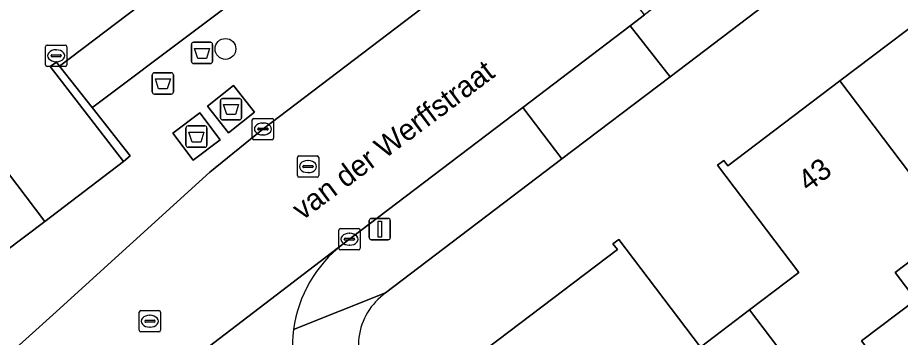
# Model space of a CAD drawing. Extents: x 160030 to 160839, y 385325 to 386450.
# Drawn here: x 160323.86 to 160365.28, y 385935.27 to 385950.26 of the extents above; entities that cross this region are included whole.
import ezdxf

# ---------------------------------------------------------------- set-up
doc = ezdxf.new("R2010")
doc.units = 0
for name, color, linetype in [('IMGEO_Afval_apart_plaats', 7, 'Continuous'), ('IMGEO_Boom', 7, 'Continuous'), ('IMGEO_Erf', 7, 'Continuous'), ('IMGEO_Groenvoorziening', 7, 'Continuous'), ('IMGEO_Haag', 7, 'Continuous'), ('IMGEO_Kolk', 7, 'Continuous'), ('IMGEO_Lichtmast', 7, 'Continuous'), ('IMGEO_Openbare_ruimte_label', 7, 'Continuous'), ('IMGEO_Pand', 7, 'Continuous'), ('IMGEO_Pand_nummerreeks', 7, 'Continuous'), ('IMGEO_Parkeervlak_open', 7, 'Continuous'), ('IMGEO_Rijbaan_lokaal_open', 7, 'Continuous'), ('IMGEO_Rioolput', 7, 'Continuous'), ('IMGEO_Voetpad_gesloten', 7, 'Continuous'), ('IMGEO_Voetpad_open', 7, 'Continuous')]:
    doc.layers.add(name, color=color, linetype=linetype)

msp = doc.modelspace()

# ---------------------------------------------------------------- linework, layer by layer
at = {"layer": 'IMGEO_Afval_apart_plaats'}
for p, q in [((160332.018, 385948.205), (160332.018, 385949.005)), ((160332.018, 385949.005), (160332.018, 385948.205)), ((160332.118, 385949.105), (160332.908, 385949.105)), ((160332.908, 385949.105), (160332.118, 385949.105)), ((160333.008, 385949.005), (160333.008, 385948.205)), ((160333.008, 385948.205), (160333.008, 385949.005)), ((160332.908, 385948.105), (160332.118, 385948.105)), ((160332.118, 385948.105), (160332.908, 385948.105)), ((160330.18, 385946.776), (160330.18, 385947.576)), ((160330.18, 385947.576), (160330.18, 385946.776)), ((160330.28, 385947.676), (160331.07, 385947.676)), ((160331.07, 385947.676), (160330.28, 385947.676)), ((160331.17, 385947.576), (160331.17, 385946.776)), ((160331.17, 385946.776), (160331.17, 385947.576)), ((160331.07, 385946.676), (160330.28, 385946.676)), ((160330.28, 385946.676), (160331.07, 385946.676)), ((160333.48, 385946.467), (160334.27, 385946.467)), ((160334.27, 385946.467), (160333.48, 385946.467)), ((160333.38, 385945.567), (160333.38, 385946.367)), ((160333.38, 385946.367), (160333.38, 385945.567)), ((160334.37, 385946.367), (160334.37, 385945.567)), ((160334.37, 385945.567), (160334.37, 385946.367)), ((160334.27, 385945.467), (160333.48, 385945.467)), ((160333.48, 385945.467), (160334.27, 385945.467)), ((160331.756, 385944.282), (160331.756, 385945.082)), ((160331.756, 385945.082), (160331.756, 385944.282)), ((160331.856, 385945.182), (160332.646, 385945.182)), ((160332.646, 385945.182), (160331.856, 385945.182)), ((160332.746, 385945.082), (160332.746, 385944.282)), ((160332.746, 385944.282), (160332.746, 385945.082)), ((160332.646, 385944.182), (160331.856, 385944.182)), ((160331.856, 385944.182), (160332.646, 385944.182))]:
    msp.add_line(p, q, dxfattribs=at)
for points in [[(160332.161, 385948.819), (160332.865, 385948.819), (160332.716, 385948.349), (160332.31, 385948.349), (160332.161, 385948.819)], [(160330.323, 385947.39), (160331.027, 385947.39), (160330.878, 385946.92), (160330.472, 385946.92), (160330.323, 385947.39)], [(160333.523, 385946.181), (160334.227, 385946.181), (160334.078, 385945.711), (160333.672, 385945.711), (160333.523, 385946.181)], [(160331.899, 385944.896), (160332.603, 385944.896), (160332.454, 385944.426), (160332.048, 385944.426), (160331.899, 385944.896)]]:
    msp.add_lwpolyline(points, dxfattribs=at)
for centre, start, end in [((160332.118, 385949.005), 90, 180), ((160332.118, 385949.005), 90, 180), ((160332.908, 385949.005), 0, 90), ((160332.908, 385949.005), 360, 90), ((160332.118, 385948.205), 180, 270), ((160332.118, 385948.205), 180, 270), ((160332.908, 385948.205), 270, 0), ((160332.908, 385948.205), 270, 0), ((160330.28, 385947.576), 90, 180), ((160330.28, 385947.576), 90, 180), ((160331.07, 385947.576), 0, 90), ((160331.07, 385947.576), 360, 90), ((160330.28, 385946.776), 180, 270), ((160330.28, 385946.776), 180, 270), ((160331.07, 385946.776), 270, 0), ((160331.07, 385946.776), 270, 0), ((160333.48, 385946.367), 90, 180), ((160333.48, 385946.367), 90, 180), ((160334.27, 385946.367), 0, 90), ((160334.27, 385946.367), 360, 90), ((160333.48, 385945.567), 180, 270), ((160333.48, 385945.567), 180, 270), ((160334.27, 385945.567), 270, 0), ((160334.27, 385945.567), 270, 0), ((160331.856, 385945.082), 90, 180), ((160331.856, 385945.082), 90, 180), ((160332.646, 385945.082), 0, 90), ((160332.646, 385945.082), 360, 90), ((160331.856, 385944.282), 180, 270), ((160331.856, 385944.282), 180, 270), ((160332.646, 385944.282), 270, 0), ((160332.646, 385944.282), 270, 0)]:
    msp.add_arc(centre, 0.1, start, end, dxfattribs=at)
at = {"layer": 'IMGEO_Boom'}
msp.add_circle((160333.613, 385948.793), 0.489, dxfattribs=at)
at = {"layer": 'IMGEO_Erf'}
for points in [[(160393.59, 385977.201), (160380.977, 385967.62), (160375.169, 385963.208), (160354.473, 385947.484), (160349.403, 385943.633), (160341.128, 385937.346)], [(160356.698, 385943.335), (160357.002, 385943.565), (160357.193, 385943.313), (160362.442, 385947.292), (160367.875, 385951.41)], [(160340.554, 385932.919), (160341.418, 385931.706), (160341.644, 385931.877), (160341.812, 385931.655), (160352.005, 385939.382), (160351.798, 385939.655), (160352.068, 385939.859), (160355.898, 385934.808), (160358.206, 385936.557), (160360.511, 385938.305), (160356.698, 385943.335)], [(160367.713, 385940.336), (160365.031, 385938.303), (160366.003, 385937.021), (160363.46, 385935.094), (160364.774, 385933.361), (160362.141, 385931.365), (160359.684, 385929.503), (160357.379, 385932.516), (160350.326, 385927.17), (160352.659, 385924.092), (160355.118, 385925.956), (160357.485, 385922.835), (160359.492, 385920.189), (160357.848, 385918.943), (160353.863, 385915.922), (160354.746, 385914.745), (160359.668, 385918.476), (160361.965, 385915.447), (160357.043, 385911.716), (160360.117, 385907.671), (160363.812, 385910.472), (160365.032, 385911.396), (160365.875, 385910.283)]]:
    msp.add_lwpolyline(points, dxfattribs=at)
msp.add_arc((160342.894, 385934.866), 3.044, 125.4568, 219.7678, dxfattribs=at)
at = {"layer": 'IMGEO_Groenvoorziening'}
msp.add_lwpolyline([(160327.366, 385946.041), (160325.832, 385947.978), (160325.679, 385948.172), (160325.391, 385947.963), (160328.828, 385943.51), (160329.14, 385943.771)], close=True, dxfattribs=at)
at = {"layer": 'IMGEO_Haag'}
msp.add_lwpolyline([(160327.366, 385946.041), (160325.832, 385947.978), (160325.679, 385948.172), (160325.391, 385947.963), (160328.828, 385943.51), (160329.14, 385943.771)], close=True, dxfattribs=at)
at = {"layer": 'IMGEO_Kolk'}
for p, q in [((160325.243, 385948.973), (160326.095, 385948.973)), ((160325.168, 385948.047), (160325.168, 385948.899)), ((160325.47, 385948.516), (160325.868, 385948.516)), ((160325.656, 385948.753), (160325.681, 385948.753)), ((160326.169, 385948.899), (160326.169, 385948.047)), ((160325.427, 385948.467), (160325.427, 385948.479)), ((160325.865, 385948.43), (160325.467, 385948.43)), ((160325.679, 385948.193), (160325.654, 385948.193)), ((160325.911, 385948.479), (160325.911, 385948.467)), ((160326.095, 385947.973), (160325.243, 385947.973)), ((160334.87, 385944.61), (160334.87, 385945.462)), ((160334.945, 385945.536), (160335.797, 385945.536)), ((160335.358, 385945.316), (160335.383, 385945.316)), ((160335.871, 385945.462), (160335.871, 385944.61)), ((160335.129, 385945.03), (160335.129, 385945.042)), ((160335.567, 385944.993), (160335.169, 385944.993)), ((160335.172, 385945.079), (160335.57, 385945.079)), ((160335.613, 385945.042), (160335.613, 385945.03)), ((160335.797, 385944.536), (160334.945, 385944.536)), ((160335.381, 385944.756), (160335.356, 385944.756)), ((160338.932, 385939.441), (160338.932, 385940.293)), ((160339.007, 385940.367), (160339.859, 385940.367)), ((160339.933, 385940.293), (160339.933, 385939.441)), ((160339.191, 385939.861), (160339.191, 385939.873)), ((160339.629, 385939.824), (160339.231, 385939.824)), ((160339.234, 385939.91), (160339.632, 385939.91)), ((160339.42, 385940.147), (160339.445, 385940.147)), ((160339.675, 385939.873), (160339.675, 385939.861)), ((160339.443, 385939.587), (160339.418, 385939.587)), ((160339.859, 385939.367), (160339.007, 385939.367))]:
    msp.add_line(p, q, dxfattribs=at)
for points in [[(160325.243, 385948.973), (160326.095, 385948.973)], [(160325.168, 385948.047), (160325.168, 385948.899)], [(160326.169, 385948.899), (160326.169, 385948.047)], [(160326.095, 385947.973), (160325.243, 385947.973)], [(160334.87, 385944.61), (160334.87, 385945.462)], [(160334.945, 385945.536), (160335.797, 385945.536)], [(160335.871, 385945.462), (160335.871, 385944.61)], [(160335.797, 385944.536), (160334.945, 385944.536)], [(160338.932, 385939.441), (160338.932, 385940.293)], [(160339.007, 385940.367), (160339.859, 385940.367)], [(160339.933, 385940.293), (160339.933, 385939.441)], [(160339.859, 385939.367), (160339.007, 385939.367)]]:
    msp.add_lwpolyline(points, dxfattribs=at)
for centre, radius, start, end in [((160325.245, 385948.897), 0.0765, 91.552, 178.448), ((160325.245, 385948.897), 0.0765, 91.552, 178.448), ((160326.093, 385948.897), 0.0765, 1.552, 88.448), ((160326.093, 385948.897), 0.0765, 1.552, 88.448), ((160325.467, 385948.476), 0.0403, 85.8775, 175.7526), ((160325.872, 385948.478), 0.0386, 1.7309, 96.639), ((160325.464, 385948.466), 0.0366, 178.938, 274.7102), ((160325.868, 385948.473), 0.043, 264.8664, 352.4533), ((160325.245, 385948.049), 0.0765, 181.552, 268.448), ((160325.245, 385948.049), 0.0765, 181.552, 268.448), ((160326.093, 385948.049), 0.0765, 271.552, 358.448), ((160326.093, 385948.049), 0.0765, 271.552, 358.448), ((160334.947, 385945.46), 0.0765, 91.552, 178.448), ((160334.947, 385945.46), 0.0765, 91.552, 178.448), ((160335.795, 385945.46), 0.0765, 1.552, 88.448), ((160335.795, 385945.46), 0.0765, 1.552, 88.448), ((160335.169, 385945.039), 0.0403, 85.8775, 175.7526), ((160335.166, 385945.029), 0.0366, 178.938, 274.7102), ((160335.57, 385945.036), 0.043, 264.8664, 352.4533), ((160335.574, 385945.041), 0.0386, 1.7309, 96.639), ((160334.947, 385944.612), 0.0765, 181.552, 268.448), ((160334.947, 385944.612), 0.0765, 181.552, 268.448), ((160335.795, 385944.612), 0.0765, 271.552, 358.448), ((160335.795, 385944.612), 0.0765, 271.552, 358.448), ((160339.009, 385940.291), 0.0765, 91.552, 178.448), ((160339.009, 385940.291), 0.0765, 91.552, 178.448), ((160339.857, 385940.291), 0.0765, 1.552, 88.448), ((160339.857, 385940.291), 0.0765, 1.552, 88.448), ((160339.231, 385939.87), 0.0403, 85.8775, 175.7526), ((160339.228, 385939.86), 0.0366, 178.938, 274.7102), ((160339.632, 385939.867), 0.043, 264.8664, 352.4533), ((160339.636, 385939.872), 0.0386, 1.7309, 96.639), ((160339.009, 385939.443), 0.0765, 181.552, 268.448), ((160339.009, 385939.443), 0.0765, 181.552, 268.448), ((160339.857, 385939.443), 0.0765, 271.552, 358.448), ((160339.857, 385939.443), 0.0765, 271.552, 358.448)]:
    msp.add_arc(centre, radius, start, end, dxfattribs=at)
for centre, major_axis, ratio, start_param, end_param in [((160325.655, 385948.473), (-0.387, 0.002), 0.722429, 4.712389, 7.853982), ((160325.68, 385948.473), (-0.39, 0.002), 0.717154, 1.570796, 4.712389), ((160335.357, 385945.036), (-0.387, 0.002), 0.722429, 4.712389, 7.853982), ((160335.382, 385945.036), (-0.39, 0.002), 0.717154, 1.570796, 4.712389), ((160339.419, 385939.867), (-0.387, 0.002), 0.722429, 4.712389, 7.853982), ((160339.444, 385939.867), (-0.39, 0.002), 0.717154, 1.570796, 4.712389)]:
    msp.add_ellipse(centre, major_axis=major_axis, ratio=ratio, start_param=start_param, end_param=end_param, dxfattribs=at)
at = {"layer": 'IMGEO_Lichtmast'}
for p, q in [((160340.358, 385939.945), (160340.358, 385940.745)), ((160340.358, 385940.745), (160340.358, 385939.945)), ((160340.458, 385940.845), (160341.248, 385940.845)), ((160341.248, 385940.845), (160340.458, 385940.845)), ((160341.348, 385940.745), (160341.348, 385939.945)), ((160341.348, 385939.945), (160341.348, 385940.745)), ((160341.248, 385939.845), (160340.458, 385939.845)), ((160340.458, 385939.845), (160341.248, 385939.845))]:
    msp.add_line(p, q, dxfattribs=at)
msp.add_lwpolyline([(160340.778, 385940.72), (160340.928, 385940.72), (160340.928, 385939.97), (160340.778, 385939.97), (160340.778, 385940.72)], dxfattribs=at)
for centre, start, end in [((160340.458, 385940.745), 90, 180), ((160340.458, 385940.745), 90, 180), ((160341.248, 385940.745), 0, 90), ((160341.248, 385940.745), 360, 90), ((160340.458, 385939.945), 180, 270), ((160340.458, 385939.945), 180, 270), ((160341.248, 385939.945), 270, 0), ((160341.248, 385939.945), 270, 0)]:
    msp.add_arc(centre, 0.1, start, end, dxfattribs=at)
at = {"layer": 'IMGEO_Pand'}
for points in [[(160369.231, 385938.335), (160374.664, 385942.453), (160367.875, 385951.41), (160362.442, 385947.292), (160367.713, 385940.336)], [(160362.141, 385931.365), (160364.774, 385933.361), (160363.46, 385935.094), (160366.003, 385937.021), (160365.031, 385938.303), (160367.713, 385940.336), (160362.442, 385947.292), (160357.193, 385943.313), (160357.002, 385943.565), (160356.698, 385943.335), (160360.511, 385938.305), (160358.206, 385936.557)], [(160353.863, 385915.922), (160357.848, 385918.943), (160359.492, 385920.189), (160357.485, 385922.835), (160355.118, 385925.956), (160352.659, 385924.092), (160350.326, 385927.17), (160357.379, 385932.516), (160359.684, 385929.503), (160362.141, 385931.365), (160358.206, 385936.557), (160355.898, 385934.808), (160352.068, 385939.859), (160351.798, 385939.655), (160352.005, 385939.382), (160341.812, 385931.655), (160341.644, 385931.877), (160341.418, 385931.706), (160346.925, 385924.441), (160347.23, 385924.673), (160352.135, 385918.201), (160353.627, 385916.233)]]:
    msp.add_lwpolyline(points, close=True, dxfattribs=at)
at = {"layer": 'IMGEO_Parkeervlak_open'}
msp.add_lwpolyline([(160301.963, 385978.996), (160301.836, 385979.151), (160301.142, 385980.03), (160297.464, 385977.233), (160325.133, 385940.705), (160328.828, 385943.51), (160325.391, 385947.963), (160325.679, 385948.172), (160325.832, 385947.978), (160351.422, 385967.377)], dxfattribs=at)
for points in [[(160297.464, 385977.233), (160295.521, 385975.755), (160297.407, 385973.279), (160305.939, 385962.146), (160320.164, 385943.468), (160321.032, 385942.311), (160323.288, 385939.305), (160325.133, 385940.705)], [(160341.452, 385956.637), (160345.447, 385959.66), (160352.983, 385965.317), (160352.429, 385966.048), (160351.422, 385967.377), (160325.832, 385947.978), (160327.366, 385946.041), (160327.445, 385946.111)]]:
    msp.add_lwpolyline(points, close=True, dxfattribs=at)
at = {"layer": 'IMGEO_Rijbaan_lokaal_open'}
for points in [[(160395.112, 385988.396), (160392.837, 385988.551), (160392.64, 385988.555), (160390.263, 385986.741), (160359.957, 385963.714), (160354.853, 385959.852), (160335.37, 385945.037), (160332.879, 385943.015), (160325.513, 385936.326), (160323.295, 385934.312), (160321.054, 385932.279), (160324.349, 385928.333), (160324.413, 385928.386), (160339.117, 385939.628), (160347.562, 385946.047)], [(160347.562, 385946.047), (160352.608, 385949.882), (160353.274, 385950.388), (160352.032, 385952.022), (160353.955, 385953.487), (160371.14, 385966.585), (160372.414, 385964.897), (160373.338, 385965.594), (160379.175, 385969.996), (160380.149, 385970.73), (160378.886, 385972.371), (160388.562, 385979.719), (160389.756, 385978.175), (160391.662, 385979.636)], [(160368.411, 385978.162), (160357.132, 385969.603), (160352.983, 385965.317), (160345.447, 385959.66), (160348.13, 385956.063), (160344.175, 385953.049), (160341.452, 385956.637), (160327.445, 385946.111), (160327.366, 385946.041), (160329.14, 385943.771), (160328.828, 385943.51), (160325.133, 385940.705), (160323.288, 385939.305), (160321.032, 385942.311), (160315.959, 385938.476), (160311.028, 385934.695), (160300.528, 385926.728), (160299.426, 385925.902), (160300.493, 385924.507), (160300.632, 385924.328)], [(160325.513, 385936.326), (160332.879, 385943.015), (160335.37, 385945.037), (160354.853, 385959.852), (160359.957, 385963.714)], [(160339.117, 385939.628), (160324.413, 385928.386), (160324.349, 385928.333)], [(160309.139, 385923.215), (160309.303, 385923.348), (160320.872, 385932.139), (160321.054, 385932.279), (160323.295, 385934.312), (160325.513, 385936.326)]]:
    msp.add_lwpolyline(points, dxfattribs=at)
for points in [[(160333.989, 385947.073), (160334.978, 385945.821), (160333.761, 385944.86), (160332.772, 385946.112)], [(160331.14, 385944.842), (160332.411, 385945.793), (160333.362, 385944.522), (160332.091, 385943.571)]]:
    msp.add_lwpolyline(points, close=True, dxfattribs=at)
for centre, radius, start, end in [((160342.807, 385934.835), 6.048, 127.591, 172.3546), ((160342.804, 385934.84), 6.045, 172.3937, 217.1871)]:
    msp.add_arc(centre, radius, start, end, dxfattribs=at)
at = {"layer": 'IMGEO_Rioolput'}
for p, q in [((160336.988, 385942.849), (160336.988, 385943.701)), ((160337.063, 385943.775), (160337.915, 385943.775)), ((160337.476, 385943.555), (160337.501, 385943.555)), ((160337.989, 385943.701), (160337.989, 385942.849)), ((160337.247, 385943.269), (160337.247, 385943.281)), ((160337.685, 385943.232), (160337.287, 385943.232)), ((160337.29, 385943.318), (160337.688, 385943.318)), ((160337.731, 385943.281), (160337.731, 385943.269)), ((160337.915, 385942.775), (160337.063, 385942.775)), ((160337.499, 385942.995), (160337.474, 385942.995)), ((160329.64, 385936.522), (160330.492, 385936.522)), ((160329.565, 385935.596), (160329.565, 385936.448)), ((160330.053, 385936.302), (160330.078, 385936.302)), ((160330.566, 385936.448), (160330.566, 385935.596)), ((160329.824, 385936.016), (160329.824, 385936.028)), ((160330.262, 385935.979), (160329.864, 385935.979)), ((160329.867, 385936.065), (160330.265, 385936.065)), ((160330.076, 385935.742), (160330.051, 385935.742)), ((160330.308, 385936.028), (160330.308, 385936.016)), ((160330.492, 385935.522), (160329.64, 385935.522))]:
    msp.add_line(p, q, dxfattribs=at)
for points in [[(160336.988, 385942.849), (160336.988, 385943.701)], [(160337.063, 385943.775), (160337.915, 385943.775)], [(160337.989, 385943.701), (160337.989, 385942.849)], [(160337.915, 385942.775), (160337.063, 385942.775)], [(160329.64, 385936.522), (160330.492, 385936.522)], [(160329.565, 385935.596), (160329.565, 385936.448)], [(160330.566, 385936.448), (160330.566, 385935.596)], [(160330.492, 385935.522), (160329.64, 385935.522)]]:
    msp.add_lwpolyline(points, dxfattribs=at)
for centre, radius, start, end in [((160337.065, 385943.699), 0.0765, 91.552, 178.448), ((160337.065, 385943.699), 0.0765, 91.552, 178.448), ((160337.913, 385943.699), 0.0765, 1.552, 88.448), ((160337.913, 385943.699), 0.0765, 1.552, 88.448), ((160337.287, 385943.278), 0.0403, 85.8775, 175.7526), ((160337.284, 385943.268), 0.0366, 178.938, 274.7102), ((160337.688, 385943.275), 0.043, 264.8664, 352.4533), ((160337.692, 385943.28), 0.0386, 1.7309, 96.639), ((160337.065, 385942.851), 0.0765, 181.552, 268.448), ((160337.065, 385942.851), 0.0765, 181.552, 268.448), ((160337.913, 385942.851), 0.0765, 271.552, 358.448), ((160337.913, 385942.851), 0.0765, 271.552, 358.448), ((160329.642, 385936.446), 0.0765, 91.552, 178.448), ((160329.642, 385936.446), 0.0765, 91.552, 178.448), ((160330.49, 385936.446), 0.0765, 1.552, 88.448), ((160330.49, 385936.446), 0.0765, 1.552, 88.448), ((160329.864, 385936.025), 0.0403, 85.8775, 175.7526), ((160329.861, 385936.015), 0.0366, 178.938, 274.7102), ((160330.265, 385936.022), 0.043, 264.8664, 352.4533), ((160330.269, 385936.027), 0.0386, 1.7309, 96.639), ((160329.642, 385935.598), 0.0765, 181.552, 268.448), ((160329.642, 385935.598), 0.0765, 181.552, 268.448), ((160330.49, 385935.598), 0.0765, 271.552, 358.448), ((160330.49, 385935.598), 0.0765, 271.552, 358.448)]:
    msp.add_arc(centre, radius, start, end, dxfattribs=at)
for centre, major_axis, ratio, start_param, end_param in [((160337.475, 385943.275), (-0.387, 0.002), 0.722429, 4.712389, 7.853982), ((160337.5, 385943.275), (-0.39, 0.002), 0.717154, 1.570796, 4.712389), ((160330.052, 385936.022), (-0.387, 0.002), 0.722429, 4.712389, 7.853982), ((160330.077, 385936.022), (-0.39, 0.002), 0.717154, 1.570796, 4.712389)]:
    msp.add_ellipse(centre, major_axis=major_axis, ratio=ratio, start_param=start_param, end_param=end_param, dxfattribs=at)
at = {"layer": 'IMGEO_Voetpad_gesloten'}
for points in [[(160333.989, 385947.073), (160332.772, 385946.112), (160333.761, 385944.86), (160334.978, 385945.821)], [(160332.411, 385945.793), (160331.14, 385944.842), (160332.091, 385943.571), (160333.362, 385944.522)]]:
    msp.add_lwpolyline(points, close=True, dxfattribs=at)
at = {"layer": 'IMGEO_Voetpad_open'}
for points in [[(160375.169, 385963.208), (160373.338, 385965.594), (160372.414, 385964.897), (160365.806, 385959.914), (160353.274, 385950.388), (160352.608, 385949.882), (160354.473, 385947.484)], [(160347.562, 385946.047), (160349.403, 385943.633), (160354.473, 385947.484), (160352.608, 385949.882)]]:
    msp.add_lwpolyline(points, close=True, dxfattribs=at)
for points in [[(160349.403, 385943.633), (160347.562, 385946.047), (160339.117, 385939.628)], [(160336.812, 385935.64), (160341.128, 385937.346), (160349.403, 385943.633)], [(160341.128, 385937.346), (160336.812, 385935.64)]]:
    msp.add_lwpolyline(points, dxfattribs=at)
for centre, radius, start, end in [((160342.807, 385934.835), 6.048, 127.591, 172.3546), ((160342.894, 385934.866), 3.044, 125.4568, 219.7678), ((160342.804, 385934.84), 6.045, 172.3937, 217.1871)]:
    msp.add_arc(centre, radius, start, end, dxfattribs=at)

# ---------------------------------------------------------------- texts
at = {"layer": 'IMGEO_Openbare_ruimte_label'}
msp.add_text('van der Werffstraat', height=1, rotation=36.7897, dxfattribs=at).set_placement((160337.218, 385940.723))
at = {"layer": 'IMGEO_Pand_nummerreeks'}
msp.add_text('43', height=1, rotation=37.1644, dxfattribs=at).set_placement((160360.963, 385942.055))

doc.saveas('drawing.dxf')
